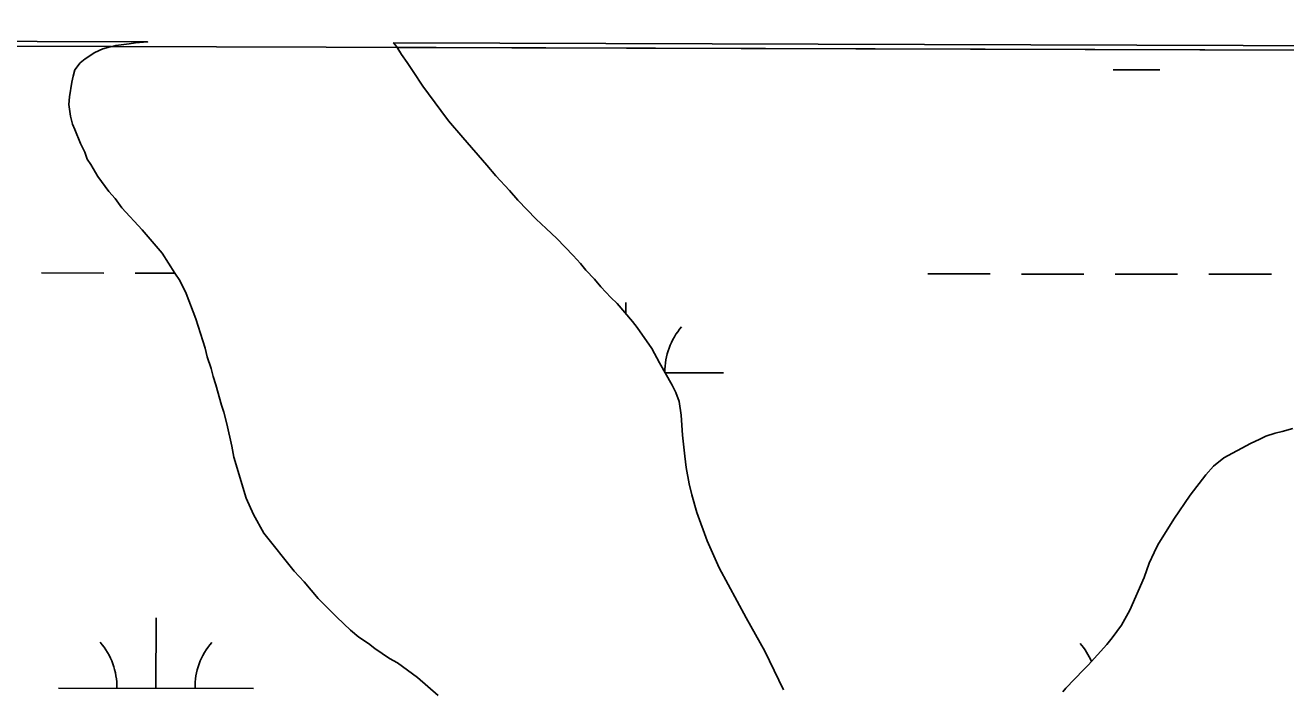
# Model space of a CAD drawing. Extents: x 3148686 to 3186545, y 916144 to 941516.
# Drawn here: x 3156438 to 3157084, y 939403 to 939743 of the extents above; entities that cross this region are included whole.
import ezdxf

# ---------------------------------------------------------------- set-up
doc = ezdxf.new("R2010")
doc.units = 0
for name, color, linetype in [('V-GRID-FRAM', 7, 'Continuous'), ('V-SITE-VEGE', 7, 'Continuous'), ('V-TOPO-SHOR', 7, 'Continuous'), ('V-WETL-SWMP', 7, 'Continuous')]:
    doc.layers.add(name, color=color, linetype=linetype)

msp = doc.modelspace()

# ---------------------------------------------------------------- linework, layer by layer
at = {"layer": 'V-GRID-FRAM'}
msp.add_lwpolyline([(3152987.17, 939742.73), (3184296.34, 939644.82), (3184247.4, 921455.76), (3152922.35, 921553.72), (3152987.17, 939742.73)], dxfattribs=at)
at = {"layer": 'V-SITE-VEGE'}
for p, q in [((3156482.41, 939731.8), (3155996.62, 939733.32)), ((3156473.94, 939728.75), (3156478.07, 939730.6)), ((3156478.07, 939730.6), (3156482.41, 939731.8)), ((3158561.37, 939725.29), (3156628.88, 939731.34)), ((3156628.88, 939731.34), (3156631.09, 939727.8)), ((3156463.7, 939719.88), (3156466.48, 939723.39)), ((3156466.48, 939723.39), (3156468.98, 939725.54)), ((3156468.98, 939725.54), (3156473.94, 939728.75)), ((3156631.09, 939727.8), (3156634.03, 939723.65)), ((3156634.03, 939723.65), (3156636.97, 939718.96)), ((3156462.24, 939713.61), (3156462.83, 939716.61)), ((3156462.83, 939716.61), (3156463.7, 939719.88)), ((3156636.97, 939718.96), (3156642.05, 939711.51)), ((3156461.03, 939705.97), (3156462.24, 939713.61)), ((3156642.05, 939711.51), (3156651.16, 939699.08)), ((3156460.7, 939702.15), (3156461.03, 939705.97)), ((3156461.44, 939696.13), (3156460.7, 939702.15)), ((3156651.16, 939699.08), (3156655.19, 939693.82)), ((3156462.47, 939692.02), (3156461.44, 939696.13)), ((3156463.79, 939689.26), (3156462.47, 939692.02)), ((3156655.19, 939693.82), (3156662.44, 939685.24)), ((3156466.7, 939682.11), (3156463.79, 939689.26)), ((3156662.44, 939685.24), (3156674.81, 939671.12)), ((3156468.82, 939677.71), (3156466.7, 939682.11)), ((3156470.13, 939674.14), (3156468.82, 939677.71)), ((3156472, 939671.38), (3156470.13, 939674.14)), ((3156475.47, 939665.31), (3156472, 939671.38)), ((3156481.1, 939657.58), (3156475.47, 939665.31)), ((3156674.81, 939671.12), (3156679.37, 939665.59)), ((3156679.37, 939665.59), (3156686.37, 939658.11)), ((3156484.32, 939653.98), (3156481.1, 939657.58)), ((3156487.8, 939649.28), (3156484.32, 939653.98)), ((3156686.37, 939658.11), (3156690.66, 939653.12)), ((3156690.66, 939653.12), (3156700.09, 939643.42)), ((3156498.3, 939637.92), (3156487.8, 939649.28)), ((3156700.09, 939643.42), (3156705.21, 939638.7)), ((3156508.51, 939626.01), (3156498.3, 939637.92)), ((3156705.21, 939638.7), (3156710.6, 939633.42)), ((3156710.6, 939633.42), (3156718.95, 939624.83)), ((3156514.92, 939615.81), (3156508.51, 939626.01)), ((3156718.95, 939624.83), (3156722.71, 939620.67)), ((3156722.71, 939620.67), (3156725.4, 939617.35)), ((3156517.59, 939611.94), (3156514.92, 939615.81)), ((3156725.4, 939617.35), (3156729.97, 939612.64)), ((3156520.77, 939605.33), (3156517.59, 939611.94)), ((3156729.97, 939612.64), (3156733.2, 939608.77)), ((3156733.2, 939608.77), (3156738.31, 939603.22)), ((3156525.78, 939592.42), (3156520.77, 939605.33)), ((3156738.31, 939603.22), (3156741.54, 939600.17)), ((3156741.54, 939600.17), (3156749.33, 939591.04)), ((3156530.48, 939577.31), (3156525.78, 939592.42)), ((3156749.33, 939591.04), (3156751.75, 939587.99)), ((3156751.75, 939587.99), (3156759.24, 939577.22)), ((3156531.5, 939572.93), (3156530.48, 939577.31)), ((3156759.24, 939577.22), (3156763.23, 939569.79)), ((3156533.6, 939566.88), (3156531.5, 939572.93)), ((3156763.23, 939569.79), (3156769.62, 939558.48)), ((3156534.63, 939562.77), (3156533.6, 939566.88)), ((3156535.94, 939558.65), (3156534.63, 939562.77)), ((3156538.79, 939548.22), (3156535.94, 939558.65)), ((3156769.62, 939558.48), (3156771.48, 939554.63)), ((3156771.48, 939554.63), (3156773.33, 939549.96)), ((3156773.33, 939549.96), (3156774.32, 939543.11)), ((3156540.11, 939544.64), (3156538.79, 939548.22)), ((3156541.66, 939538.61), (3156540.11, 939544.64)), ((3156774.32, 939543.11), (3156774.99, 939532.71)), ((3156544.22, 939527.09), (3156541.66, 939538.61)), ((3157082.16, 939534.65), (3157087.65, 939536.21)), ((3156774.99, 939532.71), (3156776.2, 939522.04)), ((3157065.95, 939528.6), (3157070.63, 939530.72)), ((3157070.63, 939530.72), (3157073.66, 939532.32)), ((3157073.66, 939532.32), (3157078.6, 939533.88)), ((3157078.6, 939533.88), (3157082.16, 939534.65)), ((3156545.23, 939521.61), (3156544.22, 939527.09)), ((3157052.17, 939521.15), (3157065.95, 939528.6)), ((3156551.48, 939500.48), (3156545.23, 939521.61)), ((3156776.2, 939522.04), (3156776.93, 939516.29)), ((3157043.03, 939512.54), (3157046.92, 939516.86)), ((3157046.92, 939516.86), (3157052.17, 939521.15)), ((3156776.93, 939516.29), (3156778.45, 939507.79)), ((3157034.95, 939502), (3157043.03, 939512.54)), ((3156778.45, 939507.79), (3156779.73, 939502.3)), ((3156555.19, 939492.22), (3156551.48, 939500.48)), ((3156779.73, 939502.3), (3156782.33, 939493.25)), ((3157026.56, 939489.83), (3157034.95, 939502)), ((3156560.51, 939482.58), (3156555.19, 939492.22)), ((3156782.33, 939493.25), (3156787.58, 939478.68)), ((3157018.45, 939476.55), (3157026.56, 939489.83)), ((3156576.08, 939463.21), (3156560.51, 939482.58)), ((3156787.58, 939478.68), (3156793.67, 939464.93)), ((3157013.94, 939467.33), (3157016.48, 939472.76)), ((3157016.48, 939472.76), (3157018.45, 939476.55)), ((3156793.67, 939464.93), (3156807.5, 939439.31)), ((3157011.37, 939459.99), (3157013.94, 939467.33)), ((3156581.19, 939457.67), (3156576.08, 939463.21)), ((3157004.01, 939443.15), (3157011.37, 939459.99)), ((3156588.45, 939449.09), (3156581.19, 939457.67)), ((3156597.87, 939439.66), (3156588.45, 939449.09)), ((3156604.88, 939433), (3156597.87, 939439.66)), ((3156807.5, 939439.31), (3156817.09, 939422.22)), ((3156999.8, 939435.56), (3157004.01, 939443.15)), ((3156609.2, 939429.38), (3156604.88, 939433)), ((3156995.06, 939429.07), (3156999.8, 939435.56)), ((3156614.07, 939426.03), (3156609.2, 939429.38)), ((3156617.31, 939423.52), (3156614.07, 939426.03)), ((3156992.27, 939425.56), (3156995.06, 939429.07)), ((3156624.89, 939418.49), (3156617.31, 939423.52)), ((3156817.09, 939422.22), (3156826.64, 939402.4)), ((3156982.83, 939415.03), (3156992.27, 939425.56)), ((3156628.96, 939416.24), (3156624.89, 939418.49)), ((3156639.23, 939408.71), (3156628.96, 939416.24)), ((3156980.33, 939412.61), (3156982.83, 939415.03)), ((3156649.76, 939399.54), (3156639.23, 939408.71)), ((3156971.24, 939403.28), (3156980.33, 939412.61)), ((3156969.84, 939401.38), (3156971.24, 939403.28))]:
    msp.add_line(p, q, dxfattribs=at)
at = {"layer": 'V-TOPO-SHOR'}
for points in [[(3156482.42, 939731.8), (3156478.07, 939730.6), (3156473.94, 939728.75), (3156468.98, 939725.54), (3156466.48, 939723.39), (3156463.7, 939719.88), (3156462.83, 939716.61), (3156462.24, 939713.61), (3156461.03, 939705.98), (3156460.7, 939702.15), (3156461.44, 939696.13), (3156462.47, 939692.02), (3156463.79, 939689.26), (3156466.7, 939682.11), (3156468.82, 939677.71), (3156470.13, 939674.14), (3156472, 939671.38), (3156475.47, 939665.31), (3156481.1, 939657.58), (3156484.32, 939653.98), (3156487.8, 939649.28), (3156498.3, 939637.92), (3156508.51, 939626.01), (3156514.92, 939615.81), (3156517.59, 939611.94), (3156520.77, 939605.33), (3156525.78, 939592.42), (3156530.48, 939577.31), (3156531.5, 939572.93), (3156533.6, 939566.88), (3156534.63, 939562.77), (3156535.94, 939558.65), (3156538.79, 939548.22), (3156540.11, 939544.65), (3156541.66, 939538.61), (3156544.22, 939527.09), (3156545.23, 939521.61), (3156551.48, 939500.48), (3156555.19, 939492.22), (3156560.51, 939482.58), (3156576.08, 939463.21), (3156581.19, 939457.67), (3156588.45, 939449.09), (3156597.87, 939439.66), (3156604.88, 939433), (3156609.2, 939429.38), (3156614.07, 939426.03), (3156617.31, 939423.52), (3156624.89, 939418.49), (3156628.96, 939416.24), (3156639.23, 939408.71), (3156649.76, 939399.54)], [(3156725.4, 939617.35), (3156722.71, 939620.67), (3156718.95, 939624.83), (3156710.6, 939633.42), (3156705.21, 939638.7), (3156700.09, 939643.42), (3156690.66, 939653.12), (3156686.37, 939658.11), (3156679.37, 939665.59), (3156674.81, 939671.12), (3156662.44, 939685.24), (3156655.19, 939693.82), (3156651.16, 939699.08), (3156642.05, 939711.51), (3156636.97, 939718.96), (3156634.03, 939723.65), (3156631.09, 939727.8), (3156628.88, 939731.34)], [(3156826.64, 939402.4), (3156817.09, 939422.22), (3156807.5, 939439.31), (3156793.67, 939464.93), (3156787.58, 939478.68), (3156782.33, 939493.25), (3156779.73, 939502.3), (3156778.45, 939507.79), (3156776.93, 939516.29), (3156776.2, 939522.04), (3156774.99, 939532.71), (3156774.32, 939543.11), (3156773.33, 939549.96), (3156771.48, 939554.63), (3156769.62, 939558.48), (3156763.23, 939569.78), (3156759.24, 939577.22), (3156751.75, 939587.99), (3156749.33, 939591.04), (3156741.54, 939600.17), (3156738.31, 939603.22), (3156733.2, 939608.77), (3156729.97, 939612.64), (3156725.4, 939617.35)], [(3157087.65, 939536.21), (3157082.16, 939534.65), (3157078.6, 939533.88), (3157073.66, 939532.32), (3157070.63, 939530.72), (3157065.95, 939528.6), (3157052.17, 939521.15), (3157046.92, 939516.86), (3157043.03, 939512.54), (3157034.95, 939502), (3157026.56, 939489.83), (3157018.45, 939476.55), (3157016.48, 939472.76), (3157013.94, 939467.33), (3157011.37, 939459.99), (3157004.01, 939443.15), (3156999.8, 939435.56), (3156995.06, 939429.07), (3156992.27, 939425.56), (3156982.83, 939415.03), (3156980.33, 939412.61)], [(3156980.33, 939412.61), (3156971.24, 939403.28), (3156969.84, 939401.38)]]:
    msp.add_lwpolyline(points, dxfattribs=at)
at = {"layer": 'V-WETL-SWMP'}
for p, q in [((3156995.53, 939719.91), (3157019.53, 939719.89)), ((3156446.67, 939615.85), (3156478.67, 939615.81)), ((3156494.67, 939615.8), (3156514.94, 939615.78)), ((3156900.58, 939615.37), (3156932.58, 939615.34)), ((3156948.58, 939615.32), (3156980.58, 939615.29)), ((3156996.58, 939615.27), (3157028.58, 939615.24)), ((3157044.58, 939615.22), (3157076.58, 939615.18)), ((3156745.97, 939594.98), (3156745.97, 939600.79)), ((3156766.07, 939564.77), (3156795.93, 939564.74)), ((3156505.29, 939403.18), (3156505.33, 939439.18)), ((3156455.29, 939403.24), (3156555.29, 939403.13))]:
    msp.add_line(p, q, dxfattribs=at)
for points in [[(3156649.76, 939399.54), (3156639.23, 939408.71), (3156628.96, 939416.24), (3156624.89, 939418.49), (3156617.31, 939423.52), (3156614.07, 939426.03), (3156609.2, 939429.38), (3156604.88, 939433), (3156597.87, 939439.66), (3156588.44, 939449.09), (3156581.19, 939457.67), (3156576.08, 939463.21), (3156560.51, 939482.58), (3156555.19, 939492.22), (3156551.48, 939500.47), (3156545.23, 939521.61), (3156544.22, 939527.09), (3156541.66, 939538.61), (3156540.11, 939544.65), (3156538.79, 939548.22), (3156535.94, 939558.65), (3156534.63, 939562.77), (3156533.6, 939566.88), (3156531.5, 939572.93), (3156530.48, 939577.31), (3156525.78, 939592.42), (3156520.77, 939605.33), (3156517.59, 939611.94), (3156514.92, 939615.81), (3156508.51, 939626.02), (3156498.3, 939637.92), (3156487.8, 939649.28), (3156484.32, 939653.98), (3156481.09, 939657.58), (3156475.47, 939665.31), (3156472, 939671.38), (3156470.13, 939674.14), (3156468.82, 939677.71), (3156466.7, 939682.11), (3156463.79, 939689.26), (3156462.47, 939692.02), (3156461.44, 939696.13), (3156460.7, 939702.15), (3156461.03, 939705.98), (3156462.24, 939713.61), (3156462.83, 939716.61), (3156463.7, 939719.88), (3156466.48, 939723.39), (3156468.98, 939725.54), (3156473.94, 939728.75), (3156478.07, 939730.6), (3156484.66, 939732.41), (3156491.5, 939733.13), (3156494.79, 939733.63), (3156501.01, 939734.15), (3155992.24, 939735.74)], [(3158422.03, 939728.14), (3156627.01, 939733.75), (3156628.68, 939731.66), (3156631.09, 939727.8), (3156634.03, 939723.65), (3156636.97, 939718.96), (3156642.05, 939711.51), (3156651.16, 939699.08), (3156655.19, 939693.82), (3156662.44, 939685.24), (3156674.8, 939671.12), (3156679.37, 939665.59), (3156686.37, 939658.11), (3156690.66, 939653.12), (3156700.09, 939643.42), (3156705.21, 939638.7), (3156710.6, 939633.42), (3156718.95, 939624.83), (3156722.71, 939620.67), (3156725.4, 939617.35), (3156729.97, 939612.64), (3156733.2, 939608.77), (3156738.31, 939603.22), (3156741.54, 939600.17), (3156749.33, 939591.04), (3156751.75, 939587.99), (3156759.24, 939577.22), (3156763.23, 939569.79), (3156769.63, 939558.48), (3156771.48, 939554.63), (3156773.33, 939549.96), (3156774.32, 939543.11), (3156774.99, 939532.71), (3156776.2, 939522.04), (3156776.93, 939516.29), (3156778.45, 939507.79), (3156779.73, 939502.3), (3156782.33, 939493.25), (3156787.58, 939478.68), (3156793.67, 939464.93), (3156807.5, 939439.31), (3156817.09, 939422.22), (3156826.64, 939402.4)], [(3156969.84, 939401.38), (3156971.24, 939403.28), (3156980.33, 939412.61), (3156982.83, 939415.03), (3156992.27, 939425.56), (3156995.06, 939429.07), (3156999.8, 939435.56), (3157004.01, 939443.15), (3157011.37, 939459.99), (3157013.94, 939467.33), (3157016.48, 939472.76), (3157018.45, 939476.55), (3157026.57, 939489.83), (3157034.95, 939502), (3157043.03, 939512.54), (3157046.92, 939516.86), (3157052.17, 939521.16), (3157065.95, 939528.6), (3157070.63, 939530.72), (3157073.66, 939532.32), (3157078.6, 939533.88), (3157082.16, 939534.65), (3157087.65, 939536.21)]]:
    msp.add_lwpolyline(points, dxfattribs=at)
for centre, start, end in [((3156801.18, 939565.21), 139.1678, 180.31411), ((3156450.05, 939403.72), 359.16781, 40.71147), ((3156560.54, 939403.6), 139.1678, 180.71146), ((3156951.96, 939403.19), 22.79537, 40.71147)]:
    msp.add_arc(centre, 35.25, start, end, dxfattribs=at)

doc.saveas('drawing.dxf')
